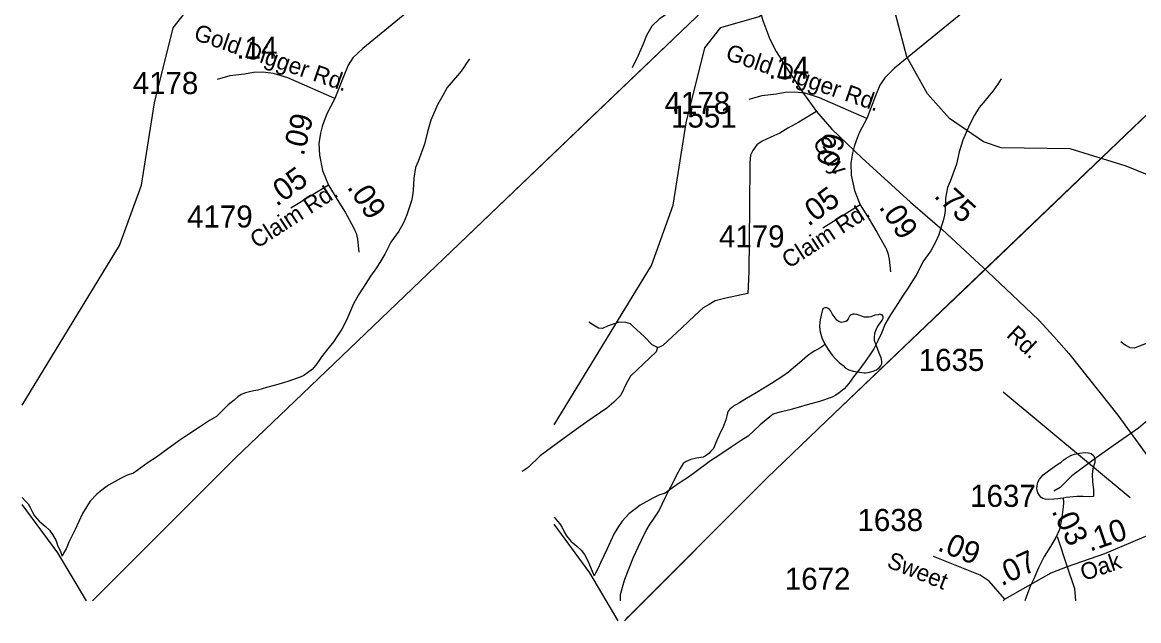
# Model space of a CAD drawing. Extents: x 2169602 to 2449496, y 721995 to 810662.
# Drawn here: x 2379098 to 2385429, y 758895 to 762287 of the extents above; entities that cross this region are included whole.
import ezdxf

# ---------------------------------------------------------------- set-up
doc = ezdxf.new("R2010")
doc.units = 0
doc.layers.add('Default', color=7, linetype='Continuous')

msp = doc.modelspace()

# ---------------------------------------------------------------- linework, layer by layer
at = {"layer": 'Default'}
for p, q in [((2380833.9, 761364.3), (2380621, 761233.1)), ((2383849.7, 761251.5), (2383636.8, 761120.3)), ((2385380.8, 759591.2), (2384659.6, 760190)), ((2384966.7, 759372.1), (2385022.8, 759200.8))]:
    msp.add_line(p, q, dxfattribs=at)
for points in [[(2379496.7, 759007.9), (2379504.1, 759015.1), (2380304.7, 759815.9), (2380643.2, 760139.7), (2382378.3, 761799.1), (2382962.7, 762357.9), (2383162.5, 762549.1), (2383203.7, 762588.6), (2383343.3, 762722.1), (2383397.7, 762774), (2383688.6, 763052.4), (2383809.2, 763167.6), (2385234.7, 764530.8), (2385310.2, 764603), (2385385.8, 764675.3), (2385550.5, 764839.9), (2385814.6, 765095.9), (2385991.4, 765267.1), (2386301.6, 765567.6), (2386380.1, 765643.5), (2386857.9, 766106.2)], [(2382512.5, 758895), (2382520, 758902.2), (2383320.5, 759703.1), (2383659, 760026.8), (2385394.2, 761686.3), (2385978.6, 762245), (2386178.3, 762436.3), (2386219.5, 762475.8), (2386359.1, 762609.3), (2386413.5, 762661.2), (2386704.5, 762939.5), (2386825, 763054.8), (2388250.5, 764418), (2388326, 764490.2), (2388401.7, 764562.4), (2388566.3, 764727), (2388830.4, 764983), (2389007.2, 765154.3), (2389317.4, 765454.8), (2389396, 765530.6), (2389873.7, 765993.4)], [(2379496.7, 759007.9), (2379504.1, 759015.1), (2379518.7, 759029.6), (2379537.1, 759048.1), (2380304.7, 759815.9), (2380643.2, 760139.7), (2381488.6, 760948.2), (2382962.7, 762357.8), (2382969.9, 762364.8), (2382982.2, 762376.6), (2383162.5, 762549.1), (2383178.5, 762564.2), (2383203.7, 762588.6), (2383229.1, 762612.9), (2383343.3, 762722), (2383397.7, 762774), (2383688.6, 763052.3), (2383809.2, 763167.6), (2385234.7, 764530.8), (2385310.2, 764603), (2385385.6, 764675.3), (2385550.5, 764839.9)], [(2379496.7, 759007.9), (2379504.1, 759015.1), (2379518.7, 759029.6), (2379537.1, 759048.1), (2380304.7, 759815.9), (2380643.2, 760139.7), (2381488.6, 760948.2), (2382962.7, 762357.8), (2382969.9, 762364.8), (2382982.2, 762376.6), (2383162.5, 762549.1), (2383178.5, 762564.2), (2383203.7, 762588.6), (2383229.1, 762612.9), (2383343.3, 762722), (2383397.7, 762774), (2383688.6, 763052.3), (2383809.2, 763167.6), (2385234.7, 764530.8), (2385310.2, 764603), (2385385.6, 764675.3), (2385550.5, 764839.9)], [(2382076.3, 763600.4), (2382030.2, 763481.6), (2382001, 763416.8), (2381719.5, 762732), (2381680.7, 762678), (2381624.9, 762624), (2381475.2, 762503.9), (2381029, 762138.6), (2380972.7, 762084.6), (2380945.6, 762044.1), (2380920.8, 761983.3), (2380871, 761855)], [(2379098.1, 760117.3), (2379649.7, 761020.8), (2379773.8, 761362.7), (2379846.8, 761830.4), (2379952.8, 762254.6), (2380043.8, 762370.8), (2380260.8, 762432), (2380359.8, 762505.4), (2380999.8, 762892.6), (2381490.7, 763135.2), (2381630.7, 763279.9), (2381745.1, 763542.9)], [(2385092.2, 763487.5), (2385046, 763368.8), (2385016.9, 763304), (2384735.3, 762619.2), (2384696.5, 762565.2), (2384640.7, 762511.2), (2384491, 762391.1), (2384044.8, 762025.8), (2383988.5, 761971.8), (2383961.4, 761931.3), (2383936.7, 761870.5), (2383886.8, 761742.2)], [(2382114, 760004.5), (2382665.5, 760908), (2382789.6, 761249.9), (2382862.6, 761717.5), (2382968.6, 762141.8), (2383059.7, 762258), (2383276.6, 762319.2), (2383375.6, 762392.6), (2384015.6, 762779.8), (2384506.5, 763022.4), (2384646.6, 763167), (2384761, 763430.1)], [(2387673.2, 761241.7), (2387233.6, 761036.2), (2386975.6, 761002.1), (2386533.5, 761076.8), (2385883.5, 761257.3), (2385357.6, 761471.4), (2385040.5, 761569.8), (2384648.7, 761574.5), (2384548.6, 761609.3), (2384356.7, 761741.2), (2384231.6, 761881.5), (2384113.7, 762090.6), (2383986.6, 762572.2), (2383977.6, 762680.6), (2383876.7, 762928.7), (2383823, 763180.3)], [(2383172.7, 762701.5), (2383057.8, 762656), (2383010.7, 762611), (2382946.5, 762514.6), (2382860.9, 762416), (2382785.9, 762356.1), (2382708.8, 762304.6), (2382668.1, 762263.9), (2382638.2, 762212.5), (2382616.8, 762158.9), (2382591.1, 762099), (2382556.8, 762028.3)], [(2383223.2, 762607.2), (2383262.5, 762418.6), (2383297.9, 762296.1), (2383336.3, 762191.2), (2383373.2, 762120.3), (2383447.1, 762005.1), (2383528.3, 761882.6), (2383602.1, 761780.7), (2383689.3, 761681.7), (2383859.1, 761517.8), (2384133.8, 761266.7), (2384313.9, 761111.7), (2384575.3, 760869.5), (2384711.2, 760741), (2384863.3, 760599.2), (2384947.5, 760506.2), (2385033.1, 760410.2), (2385310.7, 760060.2), (2385536.1, 759749.8), (2385617.4, 759650.9), (2385714.1, 759546.6)], [(2382512.5, 758895), (2382520, 758902.2), (2382534.5, 758916.7), (2382553, 758935.3), (2383320.5, 759703.1), (2383659, 760026.8), (2384504.5, 760835.4), (2385978.6, 762245)], [(2382512.5, 758895), (2382520, 758902.2), (2382534.5, 758916.7), (2382553, 758935.3), (2383320.5, 759703.1), (2383659, 760026.8), (2384504.5, 760835.4), (2385978.6, 762245)], [(2381633.2, 762078.7), (2381613.5, 762048.8), (2381603.5, 762034.5), (2381587.5, 762010.6), (2381565.7, 761984.6), (2381541.9, 761956.6), (2381508.1, 761916.3), (2381482.5, 761872.3), (2381452.5, 761818), (2381414.8, 761732), (2381394.9, 761666.1), (2381379.5, 761595.8), (2381343.7, 761497.9), (2381328.1, 761463.7), (2381318, 761403.6), (2381314.5, 761333.5), (2381310.6, 761305.7), (2381304.5, 761273.8), (2381295.3, 761245.6), (2381279.3, 761195.7), (2381259.6, 761149.5), (2381233.5, 761103.2), (2381188, 761041.1), (2381154.2, 760972.8), (2381130.4, 760935.1), (2381106.2, 760894.9), (2381072.8, 760846.8), (2381033, 760784.7), (2381005.1, 760742.3), (2380975.8, 760690.4), (2380953.4, 760638.2), (2380936.2, 760598.2), (2380910.4, 760548.1), (2380888.2, 760514.2), (2380862.2, 760475.9), (2380830.8, 760435.7), (2380794.7, 760389.6), (2380768.7, 760351.3), (2380743.5, 760321.5), (2380715.2, 760299.4), (2380695.3, 760285.4), (2380673.7, 760275.3), (2380603.4, 760251.1), (2380533.7, 760230.8), (2380482, 760216.3), (2380433.6, 760202.1), (2380411.7, 760198.1), (2380385.7, 760191.9), (2380363.9, 760185.9), (2380339.9, 760177.7), (2380320.2, 760163.7), (2380299.7, 760145.7), (2380266.1, 760117.5), (2380230.2, 760083.2), (2380198.4, 760053.1), (2380158.9, 760029.1), (2380102.7, 759990.9), (2380037.1, 759948.6), (2379985.4, 759914.2), (2379895.2, 759847.9), (2379859.9, 759821.6), (2379811.9, 759791.6), (2379769.9, 759761.4), (2379727.8, 759731.2), (2379692.4, 759719.2), (2379658.1, 759702.9), (2379586.4, 759662.6), (2379558.5, 759642.5), (2379520.7, 759612.5), (2379483, 759572), (2379463.1, 759542.2), (2379438.9, 759502), (2379397.5, 759411.7), (2379362.2, 759339.6), (2379346, 759301.9), (2379332.3, 759277.6), (2379324.1, 759261.4)], [(2380871, 761855), (2380602.9, 761971.3), (2380522.2, 761997.4), (2380461.2, 762003.9), (2380408.9, 762001.8), (2380358.7, 761993.1), (2380275.6, 761983.6), (2380202.3, 761962.7)], [(2384649, 761965.9), (2384629.3, 761936), (2384619.3, 761921.7), (2384603.3, 761897.7), (2384581.6, 761871.8), (2384557.8, 761843.7), (2384523.9, 761803.5), (2384498.3, 761759.5), (2384468.4, 761705.2), (2384430.6, 761619.2), (2384410.7, 761553.3), (2384395.4, 761483), (2384359.5, 761385), (2384343.9, 761350.9), (2384333.8, 761290.7), (2384330.4, 761220.7), (2384326.5, 761192.9), (2384320.3, 761160.9), (2384311.1, 761132.7), (2384295.1, 761082.8), (2384275.4, 761036.7), (2384249.4, 760990.4), (2384203.8, 760928.3), (2384170, 760860), (2384146.2, 760822.2), (2384122, 760782.1), (2384088.6, 760734), (2384048.8, 760671.9), (2384020.9, 760629.5), (2383991.6, 760577.5), (2383969.3, 760525.4), (2383952, 760485.4), (2383926.2, 760435.3), (2383904.1, 760401.4), (2383878, 760363.1), (2383846.6, 760322.8), (2383810.6, 760276.8), (2383784.5, 760238.5), (2383759.3, 760208.7), (2383731, 760186.6), (2383711.1, 760172.6), (2383689.6, 760162.5), (2383619.2, 760138.2), (2383549.5, 760117.9), (2383497.9, 760103.5), (2383449.5, 760089.3), (2383427.5, 760085.3), (2383401.5, 760079.1), (2383379.7, 760073.1), (2383355.8, 760064.9), (2383336.1, 760050.9), (2383315.6, 760032.9), (2383281.9, 760004.7), (2383246, 759970.3), (2383214.3, 759940.3), (2383174.7, 759916.3), (2383118.5, 759878.1), (2383052.9, 759835.7), (2383001.2, 759801.4), (2382911, 759735.1), (2382875.7, 759708.8), (2382827.7, 759678.8), (2382785.7, 759648.6), (2382743.7, 759618.4), (2382708.2, 759606.4), (2382674, 759590.1), (2382602.2, 759549.8), (2382574.3, 759529.7), (2382536.6, 759499.7), (2382498.8, 759459.2), (2382478.9, 759429.4), (2382454.8, 759389.2), (2382413.3, 759298.9), (2382378.1, 759226.8), (2382361.9, 759189), (2382348.1, 759164.8), (2382339.9, 759148.6)], [(2383886.8, 761742.2), (2383618.7, 761858.4), (2383538, 761884.6), (2383477, 761891.1), (2383424.7, 761888.9), (2383374.6, 761880.2), (2383291.4, 761870.8), (2383218.2, 761849.9)], [(2380871, 761855), (2380827.7, 761772.5), (2380810.2, 761728.1), (2380798.8, 761695.3), (2380789.1, 761658.7), (2380780.3, 761600.3), (2380783.3, 761533.2), (2380800.7, 761446.4), (2380833.9, 761364.3)], [(2383602.1, 761780.7), (2383501.7, 761720.1), (2383439.7, 761686.1), (2383393.9, 761658.1), (2383342.2, 761635.9), (2383293.5, 761613.8), (2383264, 761593.1), (2383240.3, 761560.6), (2383227, 761534), (2383224.1, 761492.7), (2383221.1, 761238.7), (2383218.2, 760872.5), (2383212.3, 760749.9)], [(2383886.8, 761742.2), (2383843.5, 761659.7), (2383826, 761615.2), (2383814.6, 761582.5), (2383804.9, 761545.8), (2383796.2, 761487.5), (2383799.1, 761420.4), (2383816.5, 761333.6), (2383849.7, 761251.5)], [(2380833.9, 761364.3), (2380883.6, 761282.8), (2380928.2, 761210.6), (2380976.6, 761124), (2380982.6, 761110.8), (2380990.8, 761090.8), (2380997.9, 761056.7), (2381005.9, 760984.2)], [(2383849.7, 761251.5), (2383899.4, 761170), (2383944, 761097.7), (2383992.4, 761011.1), (2383998.4, 760998), (2384006.6, 760978), (2384013.7, 760943.9), (2384021.8, 760871.4)], [(2383212.3, 760749.9), (2383088.2, 760723.3), (2383027.7, 760708.5), (2382992.2, 760687.9), (2382959.7, 760668.7), (2382912.5, 760624.4), (2382838.6, 760554.9), (2382729.4, 760454.5), (2382711.6, 760445.7), (2382699.8, 760442.7)], [(2383649.7, 760462.3), (2383667.7, 760432.4), (2383690.1, 760400.2), (2383710.2, 760378.5), (2383730.3, 760358.5), (2383752.2, 760340.5), (2383764.3, 760328.6), (2383784, 760317), (2383810.4, 760309), (2383846.3, 760303.1), (2383872.2, 760299.3), (2383880.1, 760299.2), (2383894.5, 760301.1), (2383922.2, 760309.5), (2383942.3, 760317.4), (2383950.5, 760323.5), (2383958.3, 760329.6), (2383965.9, 760339.8), (2383972.2, 760351.5), (2383972, 760365.7), (2383968.1, 760385.7), (2383957.5, 760411.7), (2383947.8, 760437.5), (2383939.2, 760457.4), (2383931.2, 760483.4), (2383929.8, 760497.4), (2383933.1, 760525.3), (2383937.2, 760539.3), (2383941.3, 760549.2), (2383945.4, 760557.5), (2383954.8, 760571.5), (2383966.9, 760587.5), (2383974.9, 760597.6), (2383979, 760609.6), (2383979, 760619.3), (2383974.9, 760627.7), (2383968.7, 760629.4), (2383960.5, 760631.5), (2383950.9, 760629.3), (2383932.6, 760627.6), (2383918.9, 760621.1), (2383908.9, 760617.4), (2383899.2, 760615.2), (2383878.7, 760615), (2383872.8, 760615.1), (2383862.9, 760619.1), (2383840.8, 760626.9), (2383830.7, 760630.8), (2383816.8, 760633), (2383808.6, 760633), (2383798.9, 760628.7), (2383792.8, 760624.8), (2383788.7, 760620.6), (2383780.9, 760606.7), (2383772.9, 760594.6), (2383768.8, 760590.7), (2383760.8, 760588.7), (2383752.8, 760586.6), (2383742.8, 760584.5), (2383737.2, 760586.6), (2383728.8, 760590.7), (2383717.1, 760598.5), (2383707.1, 760612.2), (2383690.7, 760634.1), (2383680.6, 760652.3), (2383674.7, 760660.1), (2383670.8, 760662.3), (2383664.6, 760666.1), (2383656.6, 760670.1), (2383648.6, 760668.1), (2383638.6, 760663.9), (2383634.7, 760658), (2383629, 760626), (2383620.8, 760590), (2383619.3, 760559.8), (2383623, 760532), (2383633.5, 760491.9), (2383647.8, 760468.3), (2383649.7, 760462.3)], [(2382699.8, 760442.7), (2382670.3, 760459), (2382624.5, 760506.2), (2382562.5, 760562.3), (2382546.2, 760577.1), (2382521.1, 760586), (2382481.3, 760587.4), (2382420.7, 760565.3), (2382388.2, 760552), (2382364.6, 760553.5), (2382336.5, 760569.7), (2382311.4, 760587.4)], [(2385715.7, 760329.9), (2385686.1, 760346.1), (2385640.3, 760393.4), (2385578.3, 760449.5), (2385562.1, 760464.3), (2385537, 760473.1), (2385497.1, 760474.6), (2385436.5, 760452.5), (2385404.1, 760439.2), (2385380.4, 760440.6), (2385352.4, 760456.9), (2385327.3, 760474.6)], [(2382699.8, 760442.7), (2382692.4, 760419.1), (2382584.6, 760317.2), (2382547.7, 760281.7), (2382524.1, 760240.4), (2382491.6, 760172.5), (2382451.7, 760132.6), (2382411.9, 760098.6), (2382299.6, 760021.8), (2382171.1, 759930.3), (2382033.8, 759828.4), (2381967.4, 759763.4), (2381931.9, 759741.2)], [(2383649.7, 760462.3), (2383637.8, 760451.9), (2383615.6, 760436.2), (2383591.4, 760424.1), (2383572.2, 760412), (2383549.8, 760395.9), (2383519.9, 760369.6), (2383492.2, 760345.4), (2383472.1, 760327.3), (2383442.6, 760303.4), (2383410.4, 760281.1), (2383346.8, 760238.8), (2383302.5, 760212.6), (2383259.3, 760186.8), (2383195.3, 760148.1), (2383165.1, 760130), (2383147.3, 760120.1), (2383133.1, 760112.1), (2383125.4, 760106), (2383119.2, 760102), (2383109.4, 760093.8), (2383101.4, 760082), (2383097.5, 760073.7), (2383093.8, 760056), (2383087.4, 760033.9), (2383070, 759987.8), (2383059.9, 759967.8), (2383038.2, 759921.6), (2383024.3, 759889.7), (2383016.7, 759871.4), (2383002.5, 759855.7), (2382990.4, 759841.7), (2382970.5, 759827.2), (2382958.6, 759821.3), (2382920.5, 759815.3), (2382888.5, 759809.2), (2382862.7, 759796.9), (2382845, 759785), (2382829.3, 759756.9), (2382807.1, 759718.9), (2382783.5, 759668.6), (2382763.4, 759634.7), (2382743.8, 759592.6), (2382723.7, 759554.3), (2382709.9, 759522.3), (2382680, 759476.1), (2382650.5, 759433.9), (2382636.7, 759412.1), (2382606.8, 759350.1), (2382588.9, 759309.8), (2382561.5, 759253.9), (2382513.7, 759127.7), (2382499.9, 759083.5), (2382488.3, 759041.5), (2382488.4, 759007.9)], [(2385715.7, 760329.9), (2385708.3, 760306.3), (2385600.5, 760204.4), (2385563.5, 760168.9), (2385539.9, 760127.6), (2385507.4, 760059.6), (2385467.6, 760019.8), (2385427.7, 759985.8), (2385315.4, 759909), (2385187, 759817.4), (2385049.6, 759715.5), (2384983.2, 759650.6), (2384947.7, 759628.4)], [(2385001, 759590.3), (2384971, 759586.3), (2384947.2, 759584.2), (2384918.7, 759582), (2384899.1, 759583.8), (2384884.9, 759587.9), (2384874.9, 759593.9), (2384866.7, 759603.7), (2384860.7, 759613.9), (2384857, 759619.8), (2384850.5, 759643.8), (2384852.7, 759657.7), (2384856.4, 759679.9), (2384866.7, 759697.8), (2384886.5, 759722), (2384908.7, 759738.1), (2384958.1, 759774), (2384988.3, 759794.2), (2385005.9, 759808.1), (2385017.8, 759816.5), (2385043.8, 759830.4), (2385063.9, 759838.7), (2385092.2, 759844.6), (2385126, 759848.8), (2385144.1, 759846.9), (2385158.2, 759843.1), (2385174.2, 759829), (2385180.2, 759811), (2385180.2, 759791.1), (2385168.3, 759755.2), (2385164.6, 759722.9), (2385166.4, 759682.9), (2385172.8, 759639.3), (2385172.8, 759617), (2385172.8, 759599.1), (2385150.9, 759597.2), (2385112.9, 759598.9), (2385077, 759598.6), (2385017, 759592.3), (2385001, 759590.3)], [(2379098.1, 759594), (2379117, 759572.6), (2379130.9, 759556.7), (2379143, 759536.7), (2379155.3, 759510.9), (2379167.2, 759488.8), (2379193.3, 759458.8), (2379227.3, 759431), (2379251.9, 759407.4), (2379269.6, 759383.2), (2379289.9, 759347.3), (2379297.9, 759323.4), (2379314.5, 759287.6), (2379324.1, 759261.4)], [(2385001, 759590.3), (2385003, 759564.4), (2385001.2, 759540.3), (2384997.5, 759510.5), (2384991.7, 759468.4), (2384979.8, 759412.2), (2384959.7, 759366.1), (2384928.2, 759316.2), (2384892.5, 759257.9), (2384860.5, 759193.8), (2384833.2, 759131.8), (2384815.4, 759093.9), (2384791.2, 759027.8), (2384783.4, 759007.9)], [(2379461.8, 759007.9), (2379299.7, 759279.4), (2379098.1, 759554.2)], [(2382114, 759481.1), (2382132.8, 759459.8), (2382146.8, 759443.9), (2382158.9, 759423.8), (2382171.2, 759398), (2382183.1, 759375.9), (2382209.1, 759346), (2382243.1, 759318.2), (2382267.7, 759294.6), (2382285.4, 759270.4), (2382305.7, 759234.5), (2382313.7, 759210.6), (2382330.3, 759174.8), (2382339.9, 759148.6)], [(2382477.6, 758895), (2382315.5, 759166.6), (2382114, 759441.3)], [(2385493.3, 759384), (2385234.2, 759273.8), (2385022.8, 759200.8)], [(2384669.8, 759017.6), (2384581.2, 759119.5), (2384529.5, 759153.5), (2384265.2, 759258.3)], [(2385022.8, 759200.8), (2384931.2, 759163.8), (2384669.8, 759017.6)], [(2385022.8, 759200.8), (2385064.1, 759078.2), (2385071.2, 759007.9)], [(2384669.8, 759017.6), (2384660.6, 759007.9)]]:
    msp.add_lwpolyline(points, dxfattribs=at)

# ---------------------------------------------------------------- texts
for s, height, rotation, p in [('Gold Digger Rd.', 95, 341.02908, (2380064.3, 762189.8)), ('Gold Digger Rd.', 95, 341.02908, (2383080.2, 762077)), ('.09', 125, 75.86067, (2380693.1, 761525.3)), ('Guy', 95, 304.91034, (2383575.4, 761602)), ('.09', 125, 75.86067, (2383708.9, 761412.5)), ('.05', 125, 36.09257, (2380539.6, 761239)), ('Claim Rd.', 95, 32.91626, (2380428.6, 761001.3)), ('.09', 125, 303.64571, (2380936.2, 761351.7)), ('.05', 125, 36.09257, (2383555.5, 761126.2)), ('.75', 125, 317.66834, (2384262, 761297.5)), ('Claim Rd.', 95, 32.91626, (2383444.4, 760888.4)), ('.09', 125, 303.64571, (2383952, 761238.8)), ('Rd.', 95, 317.06587, (2384672.9, 760507.9)), ('.03', 125, 296.33635, (2384932.8, 759516.1)), ('.10', 125, 18.8532, (2385152.5, 759285.5)), ('.09', 125, 338.12909, (2384282.1, 759295.3)), ('Sweet', 95, 338.06309, (2383994.3, 759200.8)), ('.07', 125, 25.02739, (2384650.4, 759089)), ('Oak', 95, 18.82315, (2385117.1, 759119.1))]:
    msp.add_text(s, height=height, rotation=rotation, dxfattribs=at).set_placement(p)
for s, p in [('.14', (2380312.4, 762080.1)), ('.14', (2383328.2, 761967.2)), ('4178', (2379724.3, 761880.1)), ('4178', (2382740.1, 761767.3)), ('1551', (2382777, 761689.9)), ('4179', (2380032.6, 761123.5)), ('4179', (2383048.4, 761010.6)), ('1635', (2384181.3, 760310.6)), ('1637', (2384472.9, 759540.1)), ('1638', (2383834.1, 759403.2)), ('1672', (2383422.1, 759069.9))]:
    msp.add_text(s, height=125, dxfattribs=at).set_placement(p)

doc.saveas('drawing.dxf')
